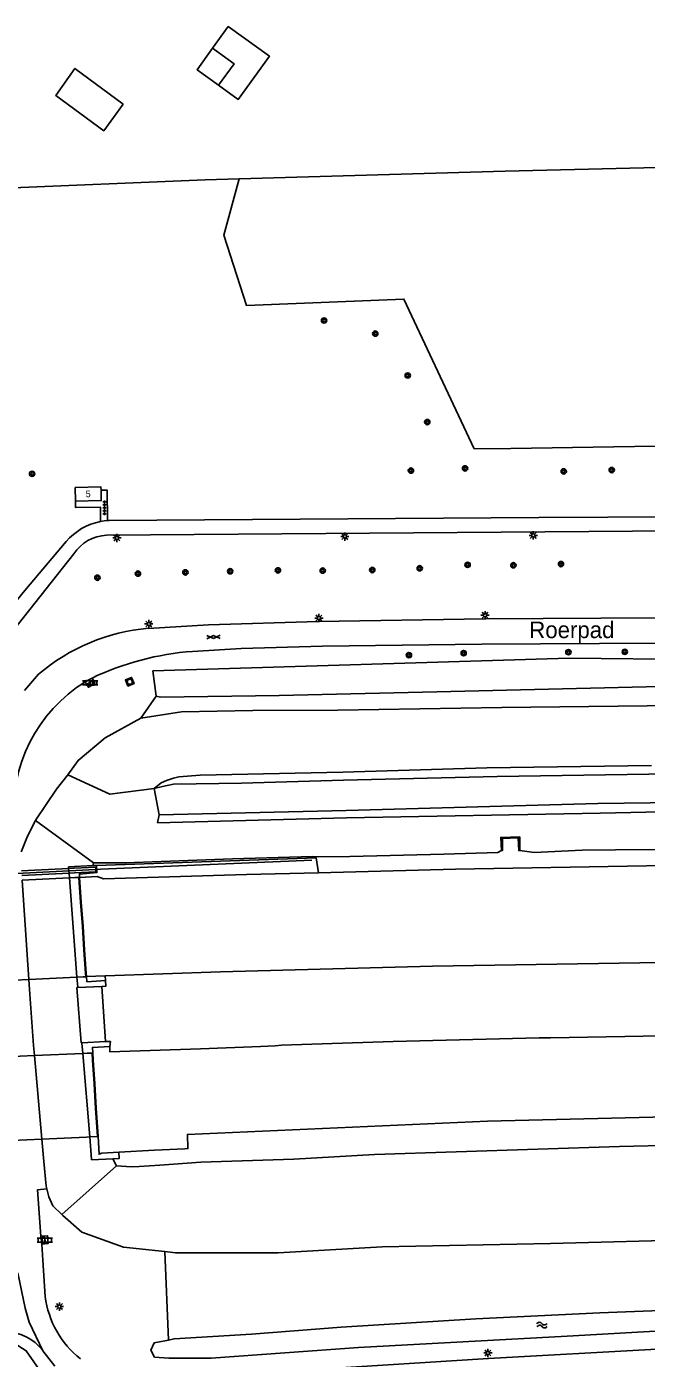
# Model space of a CAD drawing. Extents: x 126000 to 131009, y 393000 to 395500.
# Drawn here: x 130458.9 to 130552.1, y 394560.9 to 394761.5 of the extents above; entities that cross this region are included whole.
import ezdxf

# ---------------------------------------------------------------- set-up
doc = ezdxf.new("R2010")
doc.units = 0
for name, color, linetype in [('gg-afsc-hekwerk', 7, 'Continuous'), ('gg-afsc-lijn faunaraster', 7, 'Continuous'), ('gg-afsc-muur', 7, 'Continuous'), ('gg-anno-huisnummerreeks BGT', 7, 'Continuous'), ('gg-anno-openbare ruimte label', 7, 'Continuous'), ('gg-bbg-gedigitaliseerde bijgebouw', 7, 'Continuous'), ('gg-bbg-hoofdgebouw', 7, 'Continuous'), ('gg-bbg-luifel en loopbrug', 7, 'Continuous'), ('gg-knt-BGT kruinlijn', 7, 'Continuous'), ('gg-knt-verharding', 7, 'Continuous'), ('gg-knt-verharding nz', 7, 'Continuous'), ('gg-kntw-bovenkant insteek waterloop', 7, 'Continuous'), ('gg-kwrk-kunstwerk niveau 01', 7, 'Continuous'), ('gt-grn-groengrens', 7, 'Continuous'), ('gt-grn-weggrens', 7, 'Continuous'), ('gt-symb-boom', 7, 'Continuous'), ('gt-symb-gesloten verharding', 7, 'Continuous'), ('gt-symb-klinker verharding', 7, 'Continuous'), ('gt-symb-kolk center center', 7, 'Continuous'), ('gt-symb-lichtmast', 7, 'Continuous'), ('gt-symb-rioolschacht', 7, 'Continuous'), ('gt-symb-tegel verharding', 7, 'Continuous'), ('gt-symb-watersymbool', 7, 'Continuous'), ('gx-grn-maaiveld', 7, 'Continuous')]:
    doc.layers.add(name, color=color, linetype=linetype)

# ---------------------------------------------------------------- blocks, each defined once
blk = doc.blocks.new('gt0-KL1')
at = {"layer": 'gt-symb-klinker verharding'}
for p, q in [((-1.15, 0.3), (1.15, 0.3)), ((-1, -0.3), (-1, 0.3)), ((-0.5, 0.3), (-0.5, 0.45)), ((0, -0.3), (0, 0.3)), ((0.5, 0.3), (0.5, 0.45)), ((1, -0.3), (1, 0.3)), ((-1.15, -0.3), (1.15, -0.3)), ((-0.5, -0.45), (-0.5, -0.3)), ((0.5, -0.45), (0.5, -0.3))]:
    blk.add_line(p, q, dxfattribs=at)
blk = doc.blocks.new('gt0-KOLKCC')
at = {"layer": 'gt-symb-kolk center center'}
blk.add_lwpolyline([(-0.38, 0.2), (0.38, 0.2), (0.38, -0.2), (-0.38, -0.2)], close=True, dxfattribs=at)
blk = doc.blocks.new('gt0-BOOM')
at = {"layer": 'gt-symb-boom'}
for radius in [0.4, 0.2]:
    blk.add_circle((0, 0), radius, dxfattribs=at)
blk = doc.blocks.new('gt0-LMAST')
at = {"layer": 'gt-symb-lichtmast'}
for p, q in [((-0.18, 0.17), (-0.45, 0.44)), ((0, 0.25), (0, 0.62)), ((0.17, 0.17), (0.44, 0.44)), ((-0.25, 0), (-0.63, 0)), ((-0.18, -0.18), (-0.45, -0.45)), ((0, -0.25), (0, -0.63)), ((0.44, -0.45), (0.17, -0.18)), ((0.25, 0), (0.62, 0))]:
    blk.add_line(p, q, dxfattribs=at)
blk.add_circle((0, 0), 0.25, dxfattribs=at)
blk = doc.blocks.new('gt0-GESVH1')
at = {"layer": 'gt-symb-gesloten verharding'}
for p, q in [((-0.99, -0.26), (0.01, 0.24)), ((0.01, -0.26), (-0.99, 0.24)), ((0.01, 0.24), (1.01, -0.26)), ((1.01, 0.24), (0.01, -0.26))]:
    blk.add_line(p, q, dxfattribs=at)
blk = doc.blocks.new('gt0-TEG1')
at = {"layer": 'gt-symb-tegel verharding'}
for p, q in [((-1.12, 0), (1.12, 0)), ((-0.9, -0.25), (-0.9, 0.25)), ((-0.45, -0.25), (-0.45, 0.25)), ((0, -0.25), (0, 0.25)), ((0.45, -0.25), (0.45, 0.25)), ((0.9, -0.25), (0.9, 0.25))]:
    blk.add_line(p, q, dxfattribs=at)
blk = doc.blocks.new('gt0-RS')
at = {"layer": 'gt-symb-rioolschacht'}
blk.add_lwpolyline([(-0.5, -0.5), (0.5, -0.5), (0.5, 0.5), (-0.5, 0.5)], close=True, dxfattribs=at)
blk.add_circle((0, 0), 0.375, dxfattribs=at)
blk = doc.blocks.new('gt0-WA')
at = {"layer": 'gt-symb-watersymbool'}
for centre, start, end in [((-0.32, 0.02), 28.0725, 151.9275), ((0.43, 0.42), 208.0725, 331.9275), ((-0.32, -0.43), 28.0725, 151.9275), ((0.43, -0.03), 208.0725, 331.9275)]:
    blk.add_arc(centre, 0.425, start, end, dxfattribs=at)

msp = doc.modelspace()

# ---------------------------------------------------------------- linework, layer by layer
at = {"layer": 'gg-afsc-hekwerk'}
msp.add_line((130485.72, 394738.44), (130435.47, 394736.35), dxfattribs=at)
at = {"layer": 'gg-afsc-lijn faunaraster'}
msp.add_lwpolyline([(130449.72, 394563.81), (130456.97, 394563.19), (130458.82, 394562.07), (130463.85, 394554.77), (130470.01, 394553.71), (130477.52, 394552.83), (130504.13, 394553.95), (130533.13, 394555.29)], dxfattribs=at)
at = {"layer": 'gg-afsc-muur'}
msp.add_line((130469.24, 394634.55), (130420.8, 394632.15), dxfattribs=at)
for points in [[(130532.97, 394637.4), (130532.93, 394639.37), (130530.35, 394639.33), (130530.4, 394637.4)], [(130501.8, 394635.97), (130470.01, 394634.59), (130469.41, 394634.56)]]:
    msp.add_lwpolyline(points, dxfattribs=at)
at = {"layer": 'gg-bbg-gedigitaliseerde bijgebouw'}
for points in [[(130487.76, 394752.68), (130484.52, 394755.02), (130486.86, 394758.27)], [(130486.86, 394758.27), (130490.1, 394755.93), (130487.76, 394752.68)], [(130473.41, 394749.85), (130470.46, 394745.83), (130463.24, 394751.14), (130466.13, 394755.21), (130473.41, 394749.85)]]:
    msp.add_lwpolyline(points, dxfattribs=at)
at = {"layer": 'gg-bbg-hoofdgebouw'}
for points in [[(130470.06, 394691.7), (130470.05, 394692.18), (130466.18, 394692.08), (130466.24, 394690.04)], [(130466.24, 394690.04), (130470.09, 394690.11), (130470.06, 394691.7)]]:
    msp.add_lwpolyline(points, dxfattribs=at)
at = {"layer": 'gg-bbg-luifel en loopbrug'}
msp.add_lwpolyline([(130486.86, 394758.27), (130489.2, 394761.51), (130495.4, 394757.04), (130490.72, 394750.55), (130487.76, 394752.68)], dxfattribs=at)
at = {"layer": 'gg-knt-BGT kruinlijn'}
for p, q in [((130481.79, 394648.52), (130480.99, 394648.31)), ((130484.98, 394648.74), (130481.79, 394648.52)), ((130506.46, 394649.23), (130484.98, 394648.74)), ((130528.15, 394649.85), (130506.46, 394649.23)), ((130552.92, 394650.23), (130528.15, 394649.85)), ((130478.05, 394646.73), (130479.09, 394647.58)), ((130479.92, 394647.97), (130479.09, 394647.58)), ((130480.99, 394648.31), (130479.92, 394647.97)), ((130506.94, 394643.43), (130544.81, 394644.51)), ((130544.81, 394644.51), (130571.96, 394644.78)), ((130478.83, 394642.8), (130478.58, 394641.59)), ((130478.83, 394642.8), (130506.94, 394643.43)), ((130545.17, 394643.03), (130507.03, 394642.33)), ((130564.34, 394643.45), (130545.17, 394643.03)), ((130507.03, 394642.33), (130478.58, 394641.59)), ((130465.18, 394634.93), (130468.83, 394635.13)), ((130465.18, 394634.89), (130465.18, 394634.93)), ((130465.19, 394634.7), (130465.18, 394634.89)), ((130465.22, 394634.35), (130465.19, 394634.7)), ((130465.25, 394634.01), (130465.22, 394634.35)), ((130465.3, 394633.28), (130465.25, 394634.01)), ((130466.43, 394618.34), (130465.3, 394633.28)), ((130466.55, 394616.78), (130466.42, 394616.77)), ((130466.42, 394616.77), (130467.05, 394608.45)), ((130466.55, 394616.83), (130466.43, 394618.34)), ((130470.16, 394616.95), (130466.55, 394616.78)), ((130466.55, 394616.78), (130466.55, 394616.83)), ((130470.74, 394608.63), (130470.16, 394616.95)), ((130467.05, 394608.45), (130467.19, 394608.46)), ((130470.74, 394608.63), (130467.19, 394608.46)), ((130467.19, 394608.46), (130467.19, 394608.41)), ((130467.32, 394606.84), (130467.19, 394608.41)), ((130468.36, 394594.27), (130467.32, 394606.84)), ((130468.64, 394590.89), (130468.36, 394594.27)), ((130511.22, 394591.6), (130548.09, 394592.8)), ((130548.09, 394592.8), (130590.76, 394593.81)), ((130471.84, 394590.99), (130468.64, 394590.84)), ((130468.64, 394590.84), (130468.64, 394590.89)), ((130472.37, 394589.93), (130471.84, 394590.99)), ((130478.89, 394590.03), (130485.06, 394590.45)), ((130485.06, 394590.45), (130499.07, 394590.94)), ((130499.07, 394590.94), (130511.22, 394591.6)), ((130472.37, 394589.93), (130474.63, 394589.74)), ((130474.63, 394589.74), (130475.78, 394589.82)), ((130475.78, 394589.82), (130478.89, 394590.03))]:
    msp.add_line(p, q, dxfattribs=at)
at = {"layer": 'gg-knt-verharding'}
for p, q in [((130470.9, 394684.91), (130566.14, 394685.65)), ((130465.96, 394682.1), (130455.96, 394669.41)), ((130458.54, 394661.52), (130460.65, 394663.96)), ((130467.7, 394662.84), (130468.71, 394663.38)), ((130468.71, 394663.38), (130469.17, 394662.55)), ((130461.13, 394578.12), (130461, 394579.33)), ((130461.13, 394578.12), (130461.29, 394575.68)), ((130461.67, 394570.21), (130461.29, 394575.68)), ((130461.32, 394562.07), (130463.12, 394559.73))]:
    msp.add_line(p, q, dxfattribs=at)
for points in [[(130471.04, 394687.12), (130470.97, 394691.71), (130470.06, 394691.7)], [(130466.24, 394690.04), (130466.21, 394689.1), (130469.96, 394689.14), (130469.99, 394686.97)], [(130469.99, 394686.97), (130470.51, 394687.06), (130471.04, 394687.12)], [(130567.12, 394687.72), (130535.95, 394687.55), (130471.27, 394687.14), (130471.04, 394687.12)], [(130455.92, 394673.3), (130458.61, 394676.58), (130464.81, 394683.96)], [(130643.76, 394670.58), (130629.06, 394671.15), (130604.17, 394671.71), (130579.02, 394672.17), (130554.01, 394672.44), (130527.86, 394672.29), (130502.75, 394671.92), (130486.26, 394671.41), (130477.19, 394670.87)], [(130687.79, 394664.92), (130678.52, 394665.33), (130654.14, 394666.39), (130628.89, 394667.37), (130604.18, 394667.96), (130579.09, 394668.41), (130553.92, 394668.66), (130527.36, 394668.47), (130503.4, 394668.18), (130491.16, 394667.84), (130483.85, 394667.4)], [(130469.17, 394662.55), (130468.17, 394662), (130467.7, 394662.84)], [(130459.3, 394616.47), (130459.74, 394610.14), (130459.92, 394608.05)], [(130461.47, 394590.55), (130461.8, 394586.85), (130461.9, 394586.44)], [(130461, 394579.33), (130460.5, 394586.29), (130461.9, 394586.44)], [(130461, 394579.33), (130462.01, 394579.38), (130462.1, 394578.2), (130461.13, 394578.12)], [(130618.22, 394565.28), (130579.24, 394563.53), (130553.73, 394562.29), (130528.4, 394560.88), (130502.92, 394559.29), (130477.3, 394557.9)]]:
    msp.add_lwpolyline(points, dxfattribs=at)
for centre, radius, start, end in [((130471.82, 394677.86), 9.29, 101.3953, 139.006), ((130471.21, 394678.6), 6.31, 92.8171, 146.3651), ((130479.78, 394641.42), 29.57, 95.0329, 130.3121), ((130486.98, 394625.11), 42.41, 94.2376, 115.5207), ((130479.84, 394643.37), 22.94, 121.9427, 184.4276), ((130475.72, 394571.98), 14.16, 187.1808, 231.7867), ((130455.62, 394557.76), 7.15, 37.0987, 90.5369)]:
    msp.add_arc(centre, radius, start, end, dxfattribs=at)
at = {"layer": 'gg-knt-verharding nz'}
for p, q in [((130459.2, 394618), (130459.3, 394616.47)), ((130459.92, 394608.05), (130460.06, 394606.51)), ((130460.06, 394606.51), (130461.17, 394593.93)), ((130461.17, 394593.93), (130461.47, 394590.55))]:
    msp.add_line(p, q, dxfattribs=at)
msp.add_lwpolyline([(130459.2, 394618), (130458.89, 394622.45), (130458.17, 394632.92)], dxfattribs=at)
at = {"layer": 'gg-kntw-bovenkant insteek waterloop'}
msp.add_line((130477.84, 394664.47), (130478.36, 394660.66), dxfattribs=at)
for points in [[(130645.56, 394664.21), (130617.39, 394665.58), (130540.52, 394666.38), (130477.84, 394664.47)], [(130480.24, 394563.66), (130481.05, 394563.86), (130492.71, 394564.56), (130506.2, 394565.59), (130526.47, 394566.85), (130545.12, 394567.79), (130555.59, 394568.18), (130560.05, 394568.37), (130571.87, 394568.66), (130585.66, 394569.1)], [(130590.58, 394566.94), (130580.01, 394566.49), (130540.22, 394564.27), (130508.82, 394562.57), (130486.64, 394560.93)], [(130478.1, 394561.09), (130477.56, 394562.16), (130478.06, 394563.25), (130480.24, 394563.66)], [(130486.64, 394560.93), (130480.26, 394560.92), (130478.1, 394561.09)]]:
    msp.add_lwpolyline(points, dxfattribs=at)
at = {"layer": 'gg-kwrk-kunstwerk niveau 01'}
for p, q in [((130465.19, 394634.7), (130458.08, 394634.35)), ((130465.25, 394634.01), (130458.12, 394633.65)), ((130465.3, 394633.28), (130458.17, 394632.92)), ((130466.43, 394618.34), (130459.2, 394618)), ((130460.06, 394606.51), (130467.32, 394606.84))]:
    msp.add_line(p, q, dxfattribs=at)
for points in [[(130469.26, 394634.92), (130466.03, 394634.74), (130465.19, 394634.7)], [(130465.25, 394634.01), (130466.06, 394634.05), (130469.3, 394634.18), (130469.26, 394634.92)], [(130466.43, 394618.34), (130467.37, 394618.39), (130467.77, 394618.4), (130467.74, 394618.88), (130467.49, 394622.44), (130467.25, 394625.98), (130466.99, 394629.61), (130466.73, 394633.35), (130466.1, 394633.32), (130465.3, 394633.28)], [(130459.2, 394618), (130454.88, 394617.79), (130454.27, 394617.76)], [(130460.06, 394606.51), (130455.73, 394606.31), (130455.12, 394606.28)], [(130468.36, 394594.27), (130469.51, 394594.31), (130469.24, 394598.57), (130469.01, 394602.24), (130468.78, 394605.81), (130468.71, 394606.9), (130467.97, 394606.87), (130467.32, 394606.84)], [(130461.17, 394593.93), (130456.65, 394593.71), (130456.05, 394593.68)], [(130461.17, 394593.93), (130467.88, 394594.25), (130468.36, 394594.27)]]:
    msp.add_lwpolyline(points, dxfattribs=at)
at = {"layer": 'gt-grn-groengrens'}
msp.add_line((130490.85, 394738.59), (130485.72, 394738.44), dxfattribs=at)
for points in [[(130679.08, 394740.68), (130654.15, 394741.59), (130623.82, 394741.4), (130592.16, 394740.98), (130562.21, 394740.48), (130530.87, 394739.76), (130490.85, 394738.59)], [(130578.26, 394698.71), (130531.75, 394697.97), (130526.24, 394697.93), (130515.66, 394720.47), (130491.97, 394719.48), (130488.54, 394730.11), (130490.85, 394738.59)]]:
    msp.add_lwpolyline(points, dxfattribs=at)
at = {"layer": 'gt-grn-weggrens'}
msp.add_lwpolyline([(130457.52, 394573.81), (130458.64, 394568.49), (130459.27, 394566.38), (130461.32, 394562.07)], dxfattribs=at)
at = {"layer": 'gx-grn-maaiveld'}
for p, q in [((130476.07, 394657.34), (130478.36, 394660.66)), ((130478.05, 394646.73), (130478.83, 394642.8)), ((130460.2, 394641.94), (130460.26, 394642.03)), ((130468.92, 394635.56), (130460.2, 394641.94)), ((130468.83, 394635.13), (130468.92, 394635.56)), ((130468.83, 394635.13), (130469.38, 394635.16)), ((130467.87, 394618.41), (130470.69, 394618.53)), ((130470.73, 394617.81), (130470.69, 394618.53)), ((130464.14, 394582.56), (130472.37, 394589.93)), ((130464.14, 394582.56), (130464.3, 394582.43)), ((130467.17, 394579.9), (130464.3, 394582.43)), ((130473.44, 394577.64), (130467.17, 394579.9)), ((130473.44, 394577.64), (130479.66, 394577)), ((130479.66, 394577), (130480.24, 394563.66))]:
    msp.add_line(p, q, dxfattribs=at)
for points in [[(130556.33, 394662.15), (130520.61, 394661.29), (130496.88, 394660.75), (130479.02, 394660.53), (130478.36, 394660.66)], [(130588.26, 394659.72), (130560.98, 394659.3), (130530.39, 394658.93), (130505.69, 394658.53), (130492.91, 394658.51), (130482.19, 394658.31), (130476.07, 394657.34)], [(130476.07, 394657.34), (130470.67, 394654.39), (130466.61, 394650.99), (130465.08, 394648.82)], [(130465.08, 394648.82), (130463.38, 394646.66), (130460.26, 394642.03)], [(130478.05, 394646.73), (130471.37, 394645.89), (130465.08, 394648.82)], [(130478.05, 394646.73), (130479.31, 394647.05), (130480.01, 394647.18), (130480.99, 394647.38), (130491.18, 394647.55), (130506.56, 394648.03), (130529.7, 394648.54), (130552.53, 394648.91), (130575.22, 394649.22), (130588.67, 394649.12)], [(130460.2, 394641.94), (130458.98, 394639.57), (130458.07, 394637.32), (130458.07, 394637.2)], [(130530.36, 394637.4), (130530.22, 394639.39), (130533.07, 394639.45), (130533.09, 394637.42)], [(130530.36, 394637.4), (130530.48, 394637.39), (130530.47, 394639.22), (130532.85, 394639.3), (130532.93, 394637.4), (130533.09, 394637.42)], [(130468.92, 394635.56), (130473.73, 394635.56), (130489.86, 394636.15), (130501.9, 394636.53), (130502.74, 394636.47), (130507.51, 394636.53), (130521.67, 394636.88), (130529.77, 394637.12), (130530.36, 394637.4)], [(130589.1, 394637.6), (130584.47, 394637.6), (130563.08, 394637.54), (130547.47, 394637.53), (130542.47, 394637.44), (130535.27, 394637.09), (130533.09, 394637.42)], [(130466.83, 394633.35), (130466.8, 394633.86), (130469.45, 394634.08), (130469.38, 394635.16)], [(130469.38, 394635.16), (130502.42, 394636.31), (130502.77, 394634.07)], [(130588.89, 394635.26), (130585.14, 394635.25), (130552.14, 394635.1), (130523.43, 394634.62), (130502.77, 394634.07)], [(130466.83, 394633.35), (130469.47, 394633.47), (130470.42, 394633.12), (130491.96, 394633.8), (130502.77, 394634.07)], [(130467.87, 394618.41), (130467.84, 394618.88), (130467.59, 394622.44), (130467.35, 394625.98), (130467.09, 394629.62), (130466.83, 394633.35)], [(130470.69, 394618.53), (130488.06, 394619.12), (130519.93, 394619.97), (130551.16, 394620.47), (130580.07, 394620.6), (130590.19, 394620.57)], [(130470.73, 394617.81), (130467.93, 394617.63), (130467.87, 394618.41)], [(130470.16, 394616.95), (130470.8, 394616.98), (130470.73, 394617.81)], [(130470.74, 394608.63), (130471.48, 394608.66), (130471.37, 394607.89)], [(130590.78, 394610.12), (130579.59, 394609.88), (130569.5, 394609.74), (130554.46, 394609.47), (130537.73, 394609.2), (130535.99, 394609.19), (130514.04, 394608.66), (130497.2, 394608.09), (130496.26, 394608.01), (130494.06, 394607.89), (130485.02, 394607.56), (130471.4, 394607.06), (130471.37, 394607.89)], [(130471.37, 394607.89), (130468.76, 394607.75), (130468.81, 394606.9), (130468.88, 394605.82), (130469.11, 394602.25), (130469.34, 394598.58), (130469.61, 394594.32), (130469.78, 394591.66), (130470.16, 394591.82), (130472.73, 394591.97)], [(130591.17, 394599.53), (130590.28, 394599.52), (130570.28, 394599.16), (130556.35, 394598.72), (130556.35, 394597.36), (130553.1, 394597.26), (130528.25, 394596.66), (130483.06, 394594.65), (130483.13, 394592.51), (130482.69, 394592.48), (130478.09, 394592.27), (130472.73, 394591.97)], [(130471.84, 394590.99), (130472.8, 394591.03), (130472.73, 394591.97)], [(130461.9, 394586.44), (130462.19, 394585.25), (130462.82, 394583.87), (130464.14, 394582.56)], [(130479.66, 394577), (130481.29, 394576.83), (130496.74, 394576.81), (130512.37, 394577.7), (130537.71, 394578.21), (130560.53, 394578.8), (130578.05, 394578.84), (130591.3, 394579.63)]]:
    msp.add_lwpolyline(points, dxfattribs=at)

# ---------------------------------------------------------------- block references
at = {"layer": 'gt-symb-boom'}
for p in [(130503.63, 394717.24), (130511.34, 394715.27), (130516.22, 394708.96), (130519.16, 394701.95), (130516.7, 394694.63), (130524.85, 394694.97), (130539.7, 394694.52), (130546.93, 394694.71), (130459.69, 394694.15), (130525.23, 394680.44), (130532.13, 394680.37), (130539.29, 394680.55), (130469.51, 394678.5), (130475.62, 394679.12), (130482.76, 394679.3), (130489.5, 394679.47), (130496.69, 394679.6), (130503.43, 394679.57), (130510.89, 394679.65), (130518.03, 394679.93), (130516.41, 394666.84), (130524.64, 394667.14), (130540.41, 394667.28), (130548.89, 394667.34)]:
    msp.add_blockref('gt0-BOOM', p, dxfattribs=at)
at = {"layer": 'gt-symb-gesloten verharding', "rotation": 1.3748347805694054}
msp.add_blockref('gt0-GESVH1', (130486.98, 394669.58), dxfattribs=at)
at = {"layer": 'gt-symb-klinker verharding'}
for p in [(130468.44, 394662.68), (130461.61, 394578.7)]:
    msp.add_blockref('gt0-KL1', p, dxfattribs=at)
at = {"layer": 'gt-symb-kolk center center'}
for p, rotation in [((130468.47, 394662.54), 28.615031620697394), ((130461.42, 394578.73), 91.60386277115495)]:
    msp.add_blockref('gt0-KOLKCC', p, dxfattribs=dict(at, rotation=rotation))
at = {"layer": 'gt-symb-lichtmast'}
for p in [(130472.45, 394684.49), (130506.76, 394684.71), (130535.11, 394684.87), (130502.86, 394672.42), (130527.86, 394672.85), (130477.26, 394671.54), (130463.8, 394568.72), (130528.3, 394561.73)]:
    msp.add_blockref('gt0-LMAST', p, dxfattribs=at)
at = {"layer": 'gt-symb-rioolschacht', "rotation": 21.35437736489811}
msp.add_blockref('gt0-RS', (130474.38, 394662.83), dxfattribs=at)
at = {"layer": 'gt-symb-tegel verharding', "rotation": -90.28647651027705}
msp.add_blockref('gt0-TEG1', (130470.6, 394689.03), dxfattribs=at)
at = {"layer": 'gt-symb-watersymbool', "rotation": 3.036868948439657}
msp.add_blockref('gt0-WA', (130536.37, 394565.92), dxfattribs=at)

# ---------------------------------------------------------------- texts
at = {"layer": 'gg-anno-huisnummerreeks BGT'}
msp.add_text('5', height=1, rotation=1.4, dxfattribs=at).set_placement((130467.77, 394690.62))
at = {"layer": 'gg-anno-openbare ruimte label'}
msp.add_text('Roerpad', height=2.5, dxfattribs=at).set_placement((130534.51, 394669.4))

doc.saveas('drawing.dxf')
